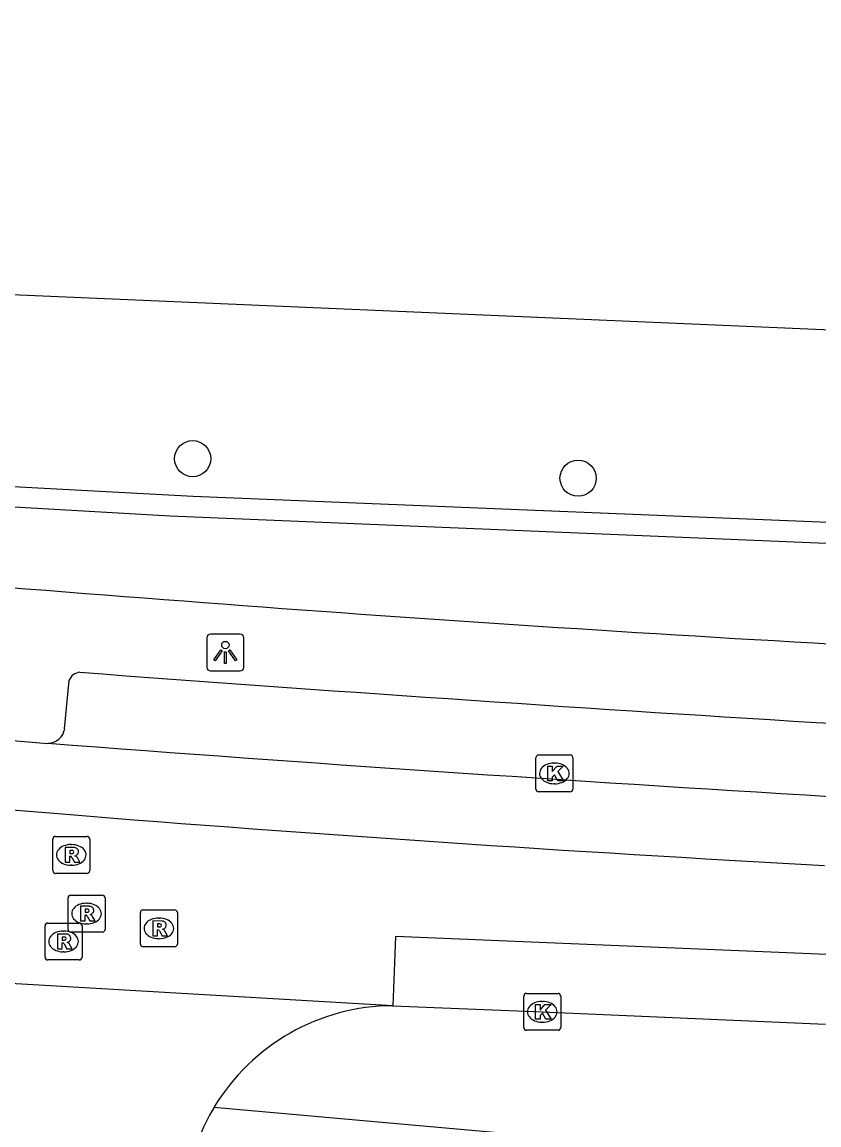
# Model space of a CAD drawing. Extents: x 161355 to 162026, y 386504 to 387459.
# Drawn here: x 161450.81 to 161472.38, y 386814.07 to 386843.94 of the extents above; entities that cross this region are included whole.
import ezdxf

# ---------------------------------------------------------------- set-up
doc = ezdxf.new("R2010")
doc.units = 0
for name, color, linetype in [('IMGEO_Boom', 7, 'Continuous'), ('IMGEO_Haag', 7, 'Continuous'), ('IMGEO_Kolk', 7, 'Continuous'), ('IMGEO_Lichtpunt', 7, 'Continuous'), ('IMGEO_Pand', 7, 'Continuous'), ('IMGEO_Rijbaan_lokaal_gesloten', 7, 'Continuous'), ('IMGEO_Rijbaan_lokaal_open', 7, 'Continuous'), ('IMGEO_Rioolput', 7, 'Continuous'), ('IMGEO_Voetpad_open', 7, 'Continuous')]:
    doc.layers.add(name, color=color, linetype=linetype)

msp = doc.modelspace()

# ---------------------------------------------------------------- linework, layer by layer
at = {"layer": 'IMGEO_Boom'}
for centre in [(161455.425, 386832.118), (161465.856, 386831.588)]:
    msp.add_circle(centre, 0.489, dxfattribs=at)
at = {"layer": 'IMGEO_Haag'}
for points in [[(161481.019, 386829.466), (161481.006, 386830.048), (161455.439, 386831.092), (161440.307, 386831.903), (161429.776, 386832.736), (161419.975, 386833.49), (161409.586, 386834.431), (161409.554, 386834.019)], [(161481.019, 386829.466), (161454.814, 386830.559), (161440.24, 386831.401), (161419.848, 386832.981), (161409.554, 386834.019)]]:
    msp.add_lwpolyline(points, dxfattribs=at)
at = {"layer": 'IMGEO_Kolk'}
for p, q in [((161464.714, 386823.167), (161464.714, 386824.019)), ((161464.789, 386824.093), (161465.641, 386824.093)), ((161465.715, 386824.019), (161465.715, 386823.167)), ((161465.202, 386823.873), (161465.227, 386823.873)), ((161465.225, 386823.313), (161465.2, 386823.313)), ((161465.641, 386823.093), (161464.789, 386823.093)), ((161464.462, 386817.636), (161465.314, 386817.636)), ((161464.387, 386816.71), (161464.387, 386817.562)), ((161464.875, 386817.416), (161464.9, 386817.416)), ((161465.388, 386817.562), (161465.388, 386816.71)), ((161464.898, 386816.856), (161464.873, 386816.856)), ((161465.314, 386816.636), (161464.462, 386816.636))]:
    msp.add_line(p, q, dxfattribs=at)
for points in [[(161464.714, 386823.167), (161464.714, 386824.019)], [(161464.789, 386824.093), (161465.641, 386824.093)], [(161465.715, 386824.019), (161465.715, 386823.167)], [(161465.035, 386823.793), (161465.158, 386823.793), (161465.158, 386823.642), (161465.288, 386823.793), (161465.452, 386823.793), (161465.306, 386823.642), (161465.459, 386823.393), (161465.307, 386823.393), (161465.222, 386823.557), (161465.158, 386823.49), (161465.158, 386823.393), (161465.035, 386823.393), (161465.035, 386823.793)], [(161465.641, 386823.093), (161464.789, 386823.093)], [(161464.462, 386817.636), (161465.314, 386817.636)], [(161464.387, 386816.71), (161464.387, 386817.562)], [(161464.708, 386817.336), (161464.831, 386817.336), (161464.831, 386817.185), (161464.961, 386817.336), (161465.125, 386817.336), (161464.979, 386817.185), (161465.132, 386816.936), (161464.98, 386816.936), (161464.895, 386817.1), (161464.831, 386817.033), (161464.831, 386816.936), (161464.708, 386816.936), (161464.708, 386817.336)], [(161465.388, 386817.562), (161465.388, 386816.71)], [(161465.314, 386816.636), (161464.462, 386816.636)]]:
    msp.add_lwpolyline(points, dxfattribs=at)
for centre, start, end in [((161464.791, 386824.017), 91.552, 178.448), ((161464.791, 386824.017), 91.552, 178.448), ((161465.639, 386824.017), 1.552, 88.448), ((161465.639, 386824.017), 1.552, 88.448), ((161464.791, 386823.169), 181.552, 268.448), ((161464.791, 386823.169), 181.552, 268.448), ((161465.639, 386823.169), 271.552, 358.448), ((161465.639, 386823.169), 271.552, 358.448), ((161464.464, 386817.56), 91.552, 178.448), ((161464.464, 386817.56), 91.552, 178.448), ((161465.312, 386817.56), 1.552, 88.448), ((161465.312, 386817.56), 1.552, 88.448), ((161464.464, 386816.712), 181.552, 268.448), ((161464.464, 386816.712), 181.552, 268.448), ((161465.312, 386816.712), 271.552, 358.448), ((161465.312, 386816.712), 271.552, 358.448)]:
    msp.add_arc(centre, 0.0765, start, end, dxfattribs=at)
for centre, major_axis, ratio, start_param, end_param in [((161465.201, 386823.593), (-0.387, 0.002), 0.722429, 4.712389, 7.853982), ((161465.226, 386823.593), (-0.39, 0.002), 0.717154, 1.570796, 4.712389), ((161464.874, 386817.136), (-0.387, 0.002), 0.722429, 4.712389, 7.853982), ((161464.899, 386817.136), (-0.39, 0.002), 0.717154, 1.570796, 4.712389)]:
    msp.add_ellipse(centre, major_axis=major_axis, ratio=ratio, start_param=start_param, end_param=end_param, dxfattribs=at)
at = {"layer": 'IMGEO_Lichtpunt'}
for p, q in [((161455.811, 386827.273), (161455.811, 386826.466)), ((161455.811, 386827.273), (161455.811, 386826.466)), ((161456.713, 386827.368), (161455.905, 386827.368)), ((161456.713, 386827.368), (161455.905, 386827.368)), ((161456.807, 386826.466), (161456.807, 386827.273)), ((161456.807, 386826.466), (161456.807, 386827.273)), ((161455.905, 386826.372), (161456.713, 386826.372)), ((161455.905, 386826.372), (161456.713, 386826.372))]:
    msp.add_line(p, q, dxfattribs=at)
for points in [[(161456.185, 386826.937), (161456.224, 386826.909), (161456.036, 386826.647), (161455.998, 386826.674), (161456.185, 386826.937)], [(161456.287, 386826.889), (161456.334, 386826.889), (161456.334, 386826.567), (161456.287, 386826.567), (161456.287, 386826.889)], [(161456.397, 386826.909), (161456.435, 386826.936), (161456.622, 386826.674), (161456.583, 386826.646), (161456.397, 386826.909)]]:
    msp.add_lwpolyline(points, dxfattribs=at)
msp.add_circle((161456.31, 386827.071), 0.0994, dxfattribs=at)
for centre, start, end in [((161455.905, 386827.273), 90, 180), ((161455.905, 386827.273), 90, 180), ((161456.713, 386827.273), 0, 90), ((161456.713, 386827.273), 0, 90), ((161455.905, 386826.466), 180, 270), ((161455.905, 386826.466), 180, 270), ((161456.713, 386826.466), 270, 0), ((161456.713, 386826.466), 270, 360)]:
    msp.add_arc(centre, 0.0946, start, end, dxfattribs=at)
at = {"layer": 'IMGEO_Pand'}
msp.add_lwpolyline([(161472.915, 386835.593), (161446.965, 386836.705), (161447.071, 386839.165), (161442.426, 386839.364), (161442.322, 386836.926), (161410.53, 386838.288), (161410.637, 386840.778), (161410.178, 386840.797), (161410.451, 386847.174), (161411.011, 386847.15), (161411.114, 386849.55), (161414.702, 386849.396), (161415.023, 386856.882), (161407.942, 386857.185), (161408.051, 386859.721), (161404.592, 386859.869), (161404.693, 386862.235), (161404.167, 386862.258), (161404.443, 386868.709), (161404.931, 386868.688), (161405.032, 386871.045), (161433.093, 386869.843)], dxfattribs=at)
at = {"layer": 'IMGEO_Rijbaan_lokaal_gesloten'}
for points in [[(161446.92, 386824.791), (161451.508, 386824.408)], [(161446.82, 386822.904), (161451.897, 386822.494)], [(161486.642, 386818.147), (161483.389, 386818.239), (161460.918, 386819.174), (161460.843, 386817.301)], [(161460.843, 386817.301), (161464.888, 386817.136), (161472.557, 386816.805)]]:
    msp.add_lwpolyline(points, dxfattribs=at)
for centre, radius, start, end in [((161553.431, 388167.955), 1347.407, 265.661798, 266.563796), ((161514.356, 387594.623), 774.651, 265.375304, 266.904757)]:
    msp.add_arc(centre, radius, start, end, dxfattribs=at)
at = {"layer": 'IMGEO_Rijbaan_lokaal_open'}
msp.add_lwpolyline([(161460.843, 386817.301), (161445.845, 386818.176)], dxfattribs=at)
for centre, radius, start, end in [((161460.863, 386811.635), 5.666, 90.2009, 149.0873), ((161460.869, 386811.634), 5.671, 149.1049, 168.5581)]:
    msp.add_arc(centre, radius, start, end, dxfattribs=at)
at = {"layer": 'IMGEO_Rioolput'}
for p, q in [((161451.639, 386820.96), (161451.639, 386821.812)), ((161451.714, 386821.886), (161452.566, 386821.886)), ((161452.64, 386821.812), (161452.64, 386820.96)), ((161452.127, 386821.666), (161452.152, 386821.666)), ((161452.15, 386821.106), (161452.125, 386821.106)), ((161452.566, 386820.886), (161451.714, 386820.886)), ((161452.127, 386820.296), (161452.979, 386820.296)), ((161452.052, 386819.37), (161452.052, 386820.222)), ((161452.54, 386820.076), (161452.565, 386820.076)), ((161453.053, 386820.222), (161453.053, 386819.37)), ((161454.01, 386818.971), (161454.01, 386819.823)), ((161454.085, 386819.897), (161454.937, 386819.897)), ((161455.011, 386819.823), (161455.011, 386818.971)), ((161451.429, 386818.615), (161451.429, 386819.467)), ((161451.504, 386819.541), (161452.356, 386819.541)), ((161452.43, 386819.467), (161452.43, 386818.615)), ((161452.563, 386819.516), (161452.538, 386819.516)), ((161454.498, 386819.677), (161454.523, 386819.677)), ((161451.917, 386819.321), (161451.942, 386819.321)), ((161452.979, 386819.296), (161452.127, 386819.296)), ((161454.521, 386819.117), (161454.496, 386819.117)), ((161454.937, 386818.897), (161454.085, 386818.897)), ((161452.356, 386818.541), (161451.504, 386818.541)), ((161451.94, 386818.761), (161451.915, 386818.761))]:
    msp.add_line(p, q, dxfattribs=at)
for points in [[(161451.639, 386820.96), (161451.639, 386821.812)], [(161451.714, 386821.886), (161452.566, 386821.886)], [(161452.64, 386821.812), (161452.64, 386820.96)], [(161452.228, 386821.584), (161451.976, 386821.586), (161451.976, 386821.186)], [(161452.154, 386821.505), (161452.1, 386821.505), (161452.1, 386821.424)], [(161451.976, 386821.186), (161452.1, 386821.186), (161452.1, 386821.348), (161452.111, 386821.348)], [(161452.1, 386821.424), (161452.152, 386821.424)], [(161452.158, 386821.319), (161452.229, 386821.186), (161452.369, 386821.186), (161452.304, 386821.312)], [(161452.566, 386820.886), (161451.714, 386820.886)], [(161452.127, 386820.296), (161452.979, 386820.296)], [(161452.052, 386819.37), (161452.052, 386820.222)], [(161453.053, 386820.222), (161453.053, 386819.37)], [(161452.641, 386819.994), (161452.389, 386819.996), (161452.389, 386819.596)], [(161452.389, 386819.596), (161452.513, 386819.596), (161452.513, 386819.758), (161452.524, 386819.758)], [(161452.567, 386819.915), (161452.513, 386819.915), (161452.513, 386819.834)], [(161452.513, 386819.834), (161452.565, 386819.834)], [(161452.571, 386819.729), (161452.642, 386819.596), (161452.782, 386819.596), (161452.717, 386819.722)], [(161454.01, 386818.971), (161454.01, 386819.823)], [(161454.085, 386819.897), (161454.937, 386819.897)], [(161455.011, 386819.823), (161455.011, 386818.971)], [(161451.429, 386818.615), (161451.429, 386819.467)], [(161451.504, 386819.541), (161452.356, 386819.541)], [(161452.43, 386819.467), (161452.43, 386818.615)], [(161454.599, 386819.595), (161454.347, 386819.597), (161454.347, 386819.197)], [(161454.525, 386819.516), (161454.471, 386819.516), (161454.471, 386819.435)], [(161454.471, 386819.435), (161454.523, 386819.435)], [(161452.018, 386819.239), (161451.766, 386819.241), (161451.766, 386818.841)], [(161451.944, 386819.16), (161451.89, 386819.16), (161451.89, 386819.079)], [(161452.979, 386819.296), (161452.127, 386819.296)], [(161454.347, 386819.197), (161454.471, 386819.197), (161454.471, 386819.359), (161454.482, 386819.359)], [(161454.529, 386819.33), (161454.6, 386819.197), (161454.74, 386819.197), (161454.675, 386819.323)], [(161451.766, 386818.841), (161451.89, 386818.841), (161451.89, 386819.003), (161451.901, 386819.003)], [(161451.89, 386819.079), (161451.942, 386819.079)], [(161451.948, 386818.974), (161452.019, 386818.841), (161452.159, 386818.841), (161452.094, 386818.967)], [(161454.937, 386818.897), (161454.085, 386818.897)], [(161452.356, 386818.541), (161451.504, 386818.541)]]:
    msp.add_lwpolyline(points, dxfattribs=at)
for centre, radius, start, end in [((161451.716, 386821.81), 0.0765, 91.552, 178.448), ((161451.716, 386821.81), 0.0765, 91.552, 178.448), ((161452.564, 386821.81), 0.0765, 1.552, 88.448), ((161452.564, 386821.81), 0.0765, 1.552, 88.448), ((161452.16, 386821.409), 0.0964, 77.0061, 93.1865), ((161452.174, 386821.466), 0.0378, 276.6634, 79.6772), ((161452.227, 386821.474), 0.109, 350.3612, 89.416), ((161452.11, 386821.295), 0.0533, 26.0293, 88.6989), ((161452.136, 386821.613), 0.19, 274.7715, 282.9687), ((161452.225, 386821.474), 0.112, 277.5842, 350.9817), ((161452.209, 386821.259), 0.108, 29.5134, 73.7905), ((161451.716, 386820.962), 0.0765, 181.552, 268.448), ((161451.716, 386820.962), 0.0765, 181.552, 268.448), ((161452.564, 386820.962), 0.0765, 271.552, 358.448), ((161452.564, 386820.962), 0.0765, 271.552, 358.448), ((161452.129, 386820.22), 0.0765, 91.552, 178.448), ((161452.129, 386820.22), 0.0765, 91.552, 178.448), ((161452.977, 386820.22), 0.0765, 1.552, 88.448), ((161452.977, 386820.22), 0.0765, 1.552, 88.448), ((161452.523, 386819.705), 0.0533, 26.0293, 88.6989), ((161452.549, 386820.023), 0.19, 274.7715, 282.9687), ((161452.573, 386819.819), 0.0964, 77.0061, 93.1865), ((161452.587, 386819.876), 0.0378, 276.6634, 79.6772), ((161452.64, 386819.884), 0.109, 350.3612, 89.416), ((161452.638, 386819.884), 0.112, 277.5842, 350.9817), ((161452.622, 386819.669), 0.108, 29.5134, 73.7905), ((161454.087, 386819.821), 0.0765, 91.552, 178.448), ((161454.087, 386819.821), 0.0765, 91.552, 178.448), ((161454.935, 386819.821), 0.0765, 1.552, 88.448), ((161454.935, 386819.821), 0.0765, 1.552, 88.448), ((161451.506, 386819.465), 0.0765, 91.552, 178.448), ((161451.506, 386819.465), 0.0765, 91.552, 178.448), ((161452.354, 386819.465), 0.0765, 1.552, 88.448), ((161452.354, 386819.465), 0.0765, 1.552, 88.448), ((161454.507, 386819.624), 0.19, 274.7715, 282.9687), ((161454.531, 386819.42), 0.0964, 77.0061, 93.1865), ((161454.545, 386819.477), 0.0378, 276.6634, 79.6772), ((161454.598, 386819.485), 0.109, 350.3612, 89.416), ((161454.596, 386819.485), 0.112, 277.5842, 350.9817), ((161451.95, 386819.064), 0.0964, 77.0061, 93.1865), ((161451.964, 386819.121), 0.0378, 276.6634, 79.6772), ((161452.017, 386819.129), 0.109, 350.3612, 89.416), ((161452.015, 386819.129), 0.112, 277.5842, 350.9817), ((161452.129, 386819.372), 0.0765, 181.552, 268.448), ((161452.129, 386819.372), 0.0765, 181.552, 268.448), ((161452.977, 386819.372), 0.0765, 271.552, 358.448), ((161452.977, 386819.372), 0.0765, 271.552, 358.448), ((161454.481, 386819.306), 0.0533, 26.0293, 88.6989), ((161454.58, 386819.27), 0.108, 29.5134, 73.7905), ((161451.9, 386818.95), 0.0533, 26.0293, 88.6989), ((161451.926, 386819.268), 0.19, 274.7715, 282.9687), ((161451.999, 386818.914), 0.108, 29.5134, 73.7905), ((161454.087, 386818.973), 0.0765, 181.552, 268.448), ((161454.087, 386818.973), 0.0765, 181.552, 268.448), ((161454.935, 386818.973), 0.0765, 271.552, 358.448), ((161454.935, 386818.973), 0.0765, 271.552, 358.448), ((161451.506, 386818.617), 0.0765, 181.552, 268.448), ((161451.506, 386818.617), 0.0765, 181.552, 268.448), ((161452.354, 386818.617), 0.0765, 271.552, 358.448), ((161452.354, 386818.617), 0.0765, 271.552, 358.448)]:
    msp.add_arc(centre, radius, start, end, dxfattribs=at)
for centre, major_axis, ratio, start_param, end_param in [((161452.126, 386821.386), (-0.387, 0.002), 0.722429, 4.712389, 7.853982), ((161452.151, 386821.386), (-0.39, 0.002), 0.717154, 1.570796, 4.712389), ((161452.539, 386819.796), (-0.387, 0.002), 0.722429, 4.712389, 7.853982), ((161452.564, 386819.796), (-0.39, 0.002), 0.717154, 1.570796, 4.712389), ((161454.497, 386819.397), (-0.387, 0.002), 0.722429, 4.712389, 7.853982), ((161454.522, 386819.397), (-0.39, 0.002), 0.717154, 1.570796, 4.712389), ((161451.916, 386819.041), (-0.387, 0.002), 0.722429, 4.712389, 7.853982), ((161451.941, 386819.041), (-0.39, 0.002), 0.717154, 1.570796, 4.712389)]:
    msp.add_ellipse(centre, major_axis=major_axis, ratio=ratio, start_param=start_param, end_param=end_param, dxfattribs=at)
at = {"layer": 'IMGEO_Voetpad_open'}
for points in [[(161451.96, 386824.805), (161452.078, 386826.107)], [(161472.305, 386824.973), (161488.358, 386824.244)], [(161464.091, 386813.825), (161456.002, 386814.546)]]:
    msp.add_lwpolyline(points, dxfattribs=at)
for centre, radius, start, end in [((161544.758, 388001.915), 1177.065, 264.046191, 265.713659), ((161522.44, 387710.184), 884.482, 265.74287, 267.956803), ((161452.404, 386825.987), 0.348, 94.792, 159.7462), ((161558.802, 388239.246), 1416.915, 265.692359, 266.50015), ((161451.497, 386824.877), 0.469, 271.386, 351.2009)]:
    msp.add_arc(centre, radius, start, end, dxfattribs=at)

doc.saveas('drawing.dxf')
